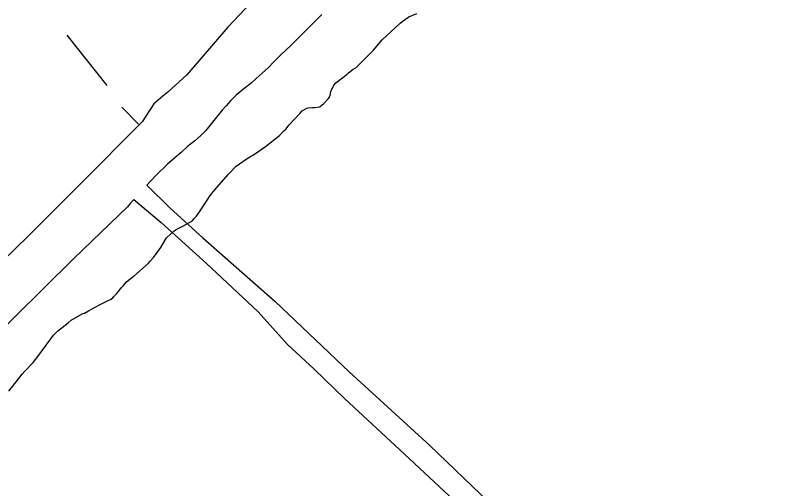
# Model space of a CAD drawing. Extents: x 3683613 to 3738215, y 469626 to 495384.
# Drawn here: x 3693268 to 3694646, y 488373 to 489230 of the extents above; entities that cross this region are included whole.
import ezdxf

# ---------------------------------------------------------------- set-up
doc = ezdxf.new("R2010")
doc.units = 0
doc.layers.add('V-SITE-VEGE', color=7, linetype='Continuous')
doc.layers.add('V-TOPO-SHOR', color=7, linetype='Continuous')

msp = doc.modelspace()

# ---------------------------------------------------------------- linework, layer by layer
at = {"layer": 'V-SITE-VEGE'}
for p, q in [((3693980.6, 489227.7), (3693994.8, 489233.7)), ((3693932.3, 489186.1), (3693964.9, 489216.1)), ((3693964.9, 489216.1), (3693968.2, 489218.8)), ((3693968.2, 489218.8), (3693974.4, 489223.4)), ((3693974.4, 489223.4), (3693980.6, 489227.7)), ((3693916.5, 489167.3), (3693932.3, 489186.1)), ((3693884.6, 489135.3), (3693916.5, 489167.3)), ((3693879.7, 489132.6), (3693884.6, 489135.3)), ((3693848, 489108.2), (3693869, 489123.7)), ((3693869, 489123.7), (3693871.1, 489126)), ((3693871.1, 489126), (3693879.7, 489132.6)), ((3693844.3, 489103.9), (3693848, 489108.2)), ((3693837.7, 489086), (3693839.1, 489092.4)), ((3693839.1, 489092.4), (3693844.3, 489103.9)), ((3693826, 489070.3), (3693834.7, 489079.7)), ((3693834.7, 489079.7), (3693836, 489081.6)), ((3693836, 489081.6), (3693837.7, 489086)), ((3693810.5, 489063.1), (3693819, 489064.5)), ((3693819, 489064.5), (3693820.7, 489066)), ((3693820.7, 489066), (3693826, 489070.3)), ((3693763.4, 489031.2), (3693782.9, 489052.7)), ((3693782.9, 489052.7), (3693787.5, 489057.4)), ((3693787.5, 489057.4), (3693795.7, 489062.3)), ((3693795.7, 489062.3), (3693798.1, 489062.7)), ((3693798.1, 489062.7), (3693806.1, 489063.2)), ((3693806.1, 489063.2), (3693810.5, 489063.1)), ((3693754.3, 489021.4), (3693758.4, 489024.9)), ((3693758.4, 489024.9), (3693763.4, 489031.2)), ((3693720.9, 488993), (3693746, 489012.8)), ((3693746, 489012.8), (3693754.3, 489021.4)), ((3693700.8, 488978.8), (3693720.9, 488993)), ((3693667.6, 488957.2), (3693686, 488970)), ((3693686, 488970), (3693691, 488973)), ((3693691, 488973), (3693700.8, 488978.8)), ((3693653.1, 488942.4), (3693667.6, 488957.2)), ((3693629, 488914.6), (3693653.1, 488942.4)), ((3693621, 488904), (3693629, 488914.6)), ((3693610.1, 488887), (3693621, 488904)), ((3693603.8, 488878), (3693610.1, 488887)), ((3693596.2, 488866.5), (3693603.8, 488878)), ((3693586.3, 488856.8), (3693589.2, 488859.5)), ((3693589.2, 488859.5), (3693591.7, 488862.2)), ((3693591.7, 488862.2), (3693596.2, 488866.5)), ((3693559.3, 488842.3), (3693571.2, 488848.4)), ((3693571.2, 488848.4), (3693586.3, 488856.8)), ((3693541.6, 488827.6), (3693555.6, 488840)), ((3693555.6, 488840), (3693559.3, 488842.3)), ((3693531.8, 488809.8), (3693538.2, 488821.2)), ((3693538.2, 488821.2), (3693541.6, 488827.6)), ((3693518.1, 488792.1), (3693531.8, 488809.8)), ((3693511.8, 488784.6), (3693518.1, 488792.1)), ((3693482.5, 488758.2), (3693508.5, 488781.1)), ((3693508.5, 488781.1), (3693511.8, 488784.6)), ((3693463.9, 488741.5), (3693469.3, 488747.7)), ((3693469.3, 488747.7), (3693479.2, 488755.5)), ((3693479.2, 488755.5), (3693482.5, 488758.2)), ((3693452.2, 488726.9), (3693461, 488737.9)), ((3693461, 488737.9), (3693463.9, 488741.5)), ((3693444.8, 488719.1), (3693446.4, 488721.1)), ((3693446.4, 488721.1), (3693452.2, 488726.9)), ((3693400.7, 488695.1), (3693420.7, 488706.2)), ((3693420.7, 488706.2), (3693423.1, 488707.3)), ((3693423.1, 488707.3), (3693432.9, 488712.2)), ((3693432.9, 488712.2), (3693437.4, 488714.5)), ((3693437.4, 488714.5), (3693440.7, 488716)), ((3693440.7, 488716), (3693444.8, 488719.1)), ((3693393.3, 488691.3), (3693400.7, 488695.1)), ((3693363.9, 488673.7), (3693369.2, 488678.4)), ((3693369.2, 488678.4), (3693389.3, 488689.8)), ((3693389.3, 488689.8), (3693393.3, 488691.3)), ((3693344.6, 488658.6), (3693358.5, 488669.4)), ((3693358.5, 488669.4), (3693363.9, 488673.7)), ((3693324.1, 488633.5), (3693337.5, 488651.6)), ((3693337.5, 488651.6), (3693344.6, 488658.6)), ((3693309, 488612.6), (3693324.1, 488633.5)), ((3693300.3, 488602), (3693309, 488612.6)), ((3693285.3, 488586), (3693300.3, 488602)), ((3693280.8, 488580.5), (3693285.3, 488586)), ((3693256.6, 488549.9), (3693280.8, 488580.5))]:
    msp.add_line(p, q, dxfattribs=at)
at = {"layer": 'V-TOPO-SHOR'}
for p, q in [((3693361.7, 489194.1), (3693433.8, 489103.2)), ((3693461.1, 489064.2), (3693491.1, 489033.2))]:
    msp.add_line(p, q, dxfattribs=at)
for points in [[(3694172.6, 489711.3), (3694135.4, 489684.6), (3694112.1, 489662.4), (3694055.9, 489609.7), (3694034.5, 489591.4), (3694032.1, 489588.8), (3694027.2, 489583.7), (3694020.5, 489572.7), (3694012.7, 489562), (3694003.5, 489551.8), (3693993.5, 489541.8), (3693956.6, 489507), (3693857.7, 489416), (3693746.1, 489308.4), (3693652.5, 489208.7), (3693578.3, 489122.4), (3693544.4, 489090.9), (3693535.3, 489083.9), (3693526.5, 489076.6), (3693518.6, 489070.1)], [(3693822.9, 489232), (3693779.1, 489187.7), (3693766, 489175.2), (3693748.9, 489158.7), (3693735.2, 489145.2), (3693726.2, 489136), (3693714.7, 489125.3), (3693703.9, 489115.6), (3693694.2, 489107), (3693682, 489097.1), (3693667.9, 489085.9), (3693658.3, 489076.3), (3693649.7, 489066.5), (3693642.6, 489058.6), (3693632.3, 489045.6)], [(3693518.6, 489070.1), (3693497.6, 489037.4), (3693384.9, 488924.2), (3693291.8, 488830.9), (3693052.6, 488598.5), (3692985.7, 488535.4), (3692953.5, 488505.4), (3692932.7, 488483.5), (3692928.1, 488477.6), (3692920.7, 488471), (3692914.5, 488466.4), (3692906.4, 488458.2)], [(3693632.3, 489045.6), (3693622.5, 489034.1), (3693612.7, 489021.6), (3693603.3, 489012.3), (3693592.8, 489003.1), (3693579.9, 488992.7), (3693568.2, 488982), (3693556.9, 488972.3), (3693543.6, 488960.9), (3693522.2, 488940.5), (3693513.2, 488930.7), (3693506.5, 488923)], [(3693506.5, 488923), (3693548.5, 488881.2), (3693607.4, 488827.4), (3693738.5, 488712.2), (3693872.3, 488585.1), (3694018.2, 488451.7), (3694171.1, 488305), (3694297.1, 488195.2), (3694351.3, 488142.5), (3694376.7, 488110.2), (3694394.9, 488083.4), (3694413.5, 488061.9), (3694431, 488042.9), (3694512.7, 487960.5), (3694646.1, 487845.2)], [(3693482.9, 488896.8), (3693476, 488889.7), (3693471.2, 488883.8)], [(3693482.9, 488896.8), (3693532.3, 488855), (3693614.1, 488781), (3693707.4, 488693.4), (3693761, 488634.2), (3693809.3, 488589.5), (3693863.8, 488536.5), (3693972.6, 488435.7), (3694089.5, 488326.7)], [(3692915.5, 488332), (3693047, 488456.7), (3693210.4, 488628.7), (3693374.3, 488790.2), (3693471.2, 488883.8)]]:
    msp.add_lwpolyline(points, dxfattribs=at)

doc.saveas('drawing.dxf')
